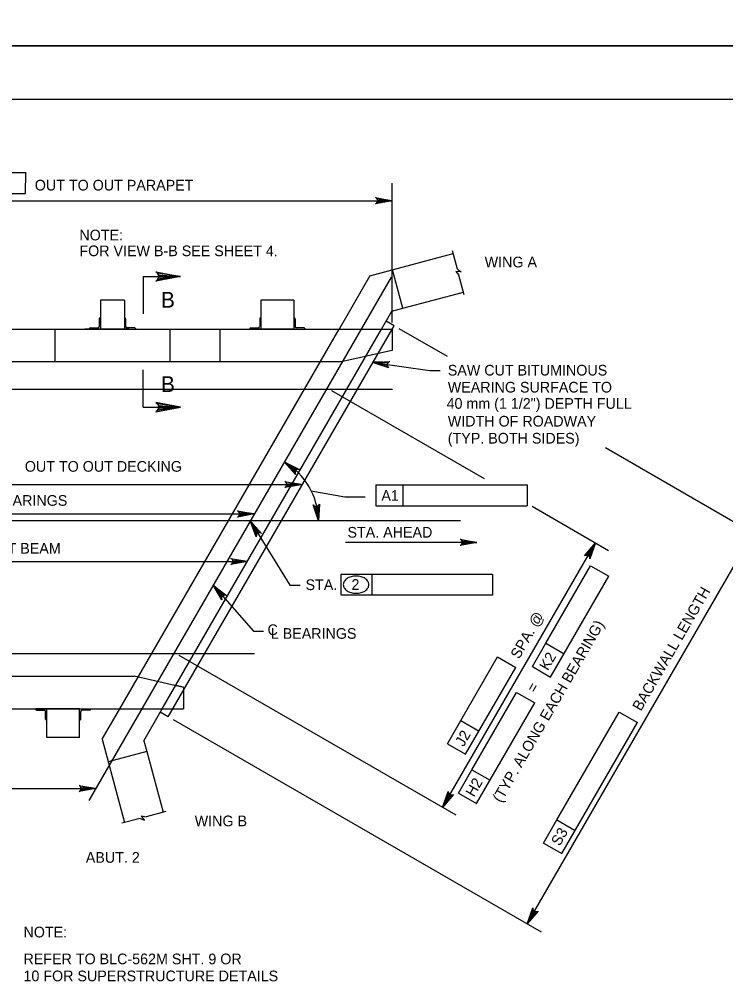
# Model space of a CAD drawing. Extents: x 638263 to 640360, y 293683 to 298655.
# Drawn here: x 638759.1 to 638957.6, y 295202.4 to 295473 of the extents above; entities that cross this region are included whole.
import ezdxf

# ---------------------------------------------------------------- set-up
doc = ezdxf.new("R2010")
doc.units = 0
for name, color, linetype in [('2', 7, 'Continuous'), ('3', 7, 'Continuous'), ('4', 7, 'Continuous'), ('PLT-BNDY', 7, 'Continuous')]:
    doc.layers.add(name, color=color, linetype=linetype)

# ---------------------------------------------------------------- blocks, each defined once
blk = doc.blocks.new('AR')
at = {"layer": '4'}
blk.add_lwpolyline([(5, 0.833375), (5, -0.833375), (0, 0)], close=True, dxfattribs=at)

msp = doc.modelspace()

# ---------------------------------------------------------------- linework, layer by layer
at = {"layer": '2'}
for p, q in [((638475.46, 295450.46), (639261.46, 295450.46)), ((638857.57, 295400.81), (638881, 295407.09)), ((638866.81, 295391.72), (638863.92, 295402.51)), ((638793.91, 295400.61), (638793.91, 295390.13)), ((638793.91, 295400.61), (638804.4, 295400.61)), ((638857.57, 295400.81), (638848.94, 295385.86)), ((638788.6, 295393.95), (638781.87, 295393.95)), ((638788.6, 295393.95), (638781.87, 295393.95)), ((638788.6, 295393.95), (638781.87, 295393.95)), ((638781.87, 295393.95), (638781.87, 295385.86)), ((638788.6, 295393.95), (638788.6, 295385.86)), ((638836.22, 295393.95), (638826.98, 295393.95)), ((638826.98, 295393.95), (638826.98, 295385.86)), ((638836.22, 295393.95), (638836.22, 295385.86)), ((638866.81, 295391.72), (638883.89, 295396.29)), ((638863.78, 295390.91), (638866.81, 295391.72)), ((638781.51, 295388.77), (638781.51, 295386.59)), ((638781.69, 295388.95), (638781.87, 295388.95)), ((638781.87, 295388.95), (638781.87, 295385.86)), ((638788.78, 295388.95), (638788.6, 295388.95)), ((638788.6, 295388.95), (638788.6, 295385.86)), ((638788.96, 295388.77), (638788.96, 295386.59)), ((638826.62, 295388.77), (638826.62, 295386.59)), ((638826.8, 295388.95), (638826.98, 295388.95)), ((638826.98, 295388.95), (638826.98, 295385.86)), ((638836.4, 295388.95), (638836.22, 295388.95)), ((638836.22, 295388.95), (638836.22, 295385.86)), ((638836.58, 295388.77), (638836.58, 295386.59)), ((638860.87, 295385.86), (638863.78, 295390.91)), ((638659.22, 295385.86), (638863.85, 295385.86)), ((638769.07, 295385.86), (638769.07, 295376.74)), ((638780.62, 295385.86), (638777.53, 295385.86)), ((638778.78, 295386.04), (638778.78, 295385.86)), ((638781.87, 295385.86), (638778.78, 295385.86)), ((638778.96, 295386.23), (638781.14, 295386.23)), ((638789.85, 295385.86), (638780.62, 295385.86)), ((638788.6, 295385.86), (638781.87, 295385.86)), ((638788.6, 295385.86), (638781.87, 295385.86)), ((638787.32, 295279.13), (638848.94, 295385.86)), ((638788.6, 295385.86), (638791.69, 295385.86)), ((638791.51, 295386.23), (638789.33, 295386.23)), ((638789.85, 295385.86), (638792.94, 295385.86)), ((638791.69, 295386.04), (638791.69, 295385.86)), ((638799.25, 295279.13), (638860.87, 295385.86)), ((638800.94, 295276.89), (638864.41, 295386.82)), ((638801.4, 295385.86), (638801.41, 295376.74)), ((638815.43, 295385.86), (638815.43, 295376.74)), ((638823.89, 295386.04), (638823.89, 295385.86)), ((638826.98, 295385.86), (638823.89, 295385.86)), ((638824.07, 295386.23), (638826.25, 295386.23)), ((638836.22, 295385.86), (638826.98, 295385.86)), ((638836.22, 295385.86), (638839.31, 295385.86)), ((638839.13, 295386.23), (638836.94, 295386.23)), ((638839.31, 295386.04), (638839.31, 295385.86)), ((638864.41, 295386.82), (638862.17, 295388.11)), ((638863.85, 295385.86), (638863.85, 295379.83)), ((638861.68, 295379.35), (638850, 295376.74)), ((638863.85, 295379.83), (638861.68, 295379.35)), ((638706.37, 295376.74), (638850, 295376.74)), ((638793.91, 295363.88), (638793.91, 295374.37)), ((638793.91, 295363.88), (638804.4, 295363.88)), ((638647.73, 295288.26), (638791.35, 295288.26)), ((638805.22, 295285.16), (638791.35, 295288.26)), ((638805.2, 295285.17), (638803.03, 295285.65)), ((638805.22, 295285.16), (638805.22, 295279.13)), ((638805.22, 295284.52), (638805.22, 295279.13)), ((638600.58, 295279.13), (638805.22, 295279.13)), ((638763.69, 295278.95), (638763.69, 295279.13)), ((638766.78, 295279.13), (638763.69, 295279.13)), ((638763.87, 295278.77), (638766.05, 295278.77)), ((638766.42, 295276.23), (638766.42, 295278.41)), ((638766.78, 295271.04), (638766.78, 295279.13)), ((638776.02, 295279.13), (638766.78, 295279.13)), ((638766.78, 295276.04), (638766.78, 295279.13)), ((638776.02, 295271.04), (638776.02, 295279.13)), ((638776.02, 295276.04), (638776.02, 295279.13)), ((638776.02, 295279.13), (638779.11, 295279.13)), ((638776.38, 295276.23), (638776.38, 295278.41)), ((638778.93, 295278.77), (638776.74, 295278.77)), ((638779.11, 295278.95), (638779.11, 295279.13)), ((638782.39, 295270.59), (638787.32, 295279.13)), ((638794.07, 295270.16), (638799.25, 295279.13)), ((638800.94, 295276.89), (638798.7, 295278.18)), ((638766.6, 295276.04), (638766.78, 295276.04)), ((638776.2, 295276.04), (638776.02, 295276.04)), ((638776.02, 295271.04), (638766.78, 295271.04)), ((638782.39, 295270.59), (638788.66, 295247.16)), ((638794.07, 295270.16), (638794.88, 295267.13)), ((638794.88, 295267.13), (638784.09, 295264.24)), ((638794.88, 295267.13), (638799.46, 295250.06))]:
    msp.add_line(p, q, dxfattribs=at)
for points in [[(638804.4, 295400.61), (638797.41, 295399.3), (638797.94, 295399.67), (638798.22, 295400.14), (638798.3, 295400.61), (638798.22, 295401.08), (638797.94, 295401.55), (638797.41, 295401.92), (638804.4, 295400.61), (638797.94, 295401.55), (638798.22, 295401.08), (638804.4, 295400.61), (638798.3, 295400.61), (638798.22, 295400.14), (638804.4, 295400.61), (638797.94, 295399.67)], [(638804.4, 295363.88), (638797.41, 295365.19), (638797.94, 295364.82), (638798.22, 295364.35), (638798.3, 295363.88), (638798.22, 295363.41), (638797.94, 295362.94), (638797.41, 295362.57), (638804.4, 295363.88), (638797.94, 295362.94), (638798.22, 295363.41), (638804.4, 295363.88), (638798.3, 295363.88), (638798.22, 295364.35), (638804.4, 295363.88), (638797.94, 295364.82)]]:
    msp.add_lwpolyline(points, dxfattribs=at)
for centre, radius, start, end in [((638781.69, 295388.77), 0.182, 90, 179.9984), ((638788.78, 295388.77), 0.182, 0.0016, 90), ((638826.8, 295388.77), 0.182, 90, 179.9984), ((638836.4, 295388.77), 0.182, 0.0016, 90), ((638778.96, 295386.04), 0.182, 90, 179.9984), ((638781.14, 295386.59), 0.364, 270, 359.9984), ((638789.33, 295386.59), 0.364, 180.0016, 270), ((638791.51, 295386.04), 0.182, 0.0016, 90), ((638824.07, 295386.04), 0.182, 90, 179.9984), ((638826.25, 295386.59), 0.364, 270, 359.9984), ((638836.94, 295386.59), 0.364, 180.0016, 270), ((638839.13, 295386.04), 0.182, 0.0016, 90), ((638763.87, 295278.95), 0.182, 180.0016, 270), ((638766.05, 295278.41), 0.364, 0.0016, 90), ((638776.74, 295278.41), 0.364, 90, 179.9984), ((638778.93, 295278.95), 0.182, 270, 359.9984), ((638766.6, 295276.23), 0.182, 180.0016, 270), ((638776.2, 295276.23), 0.182, 270, 359.9984)]:
    msp.add_arc(centre, radius, start, end, dxfattribs=at)
at = {"layer": '3'}
for p, q in [((638882.17, 295402.73), (638880.79, 295407.85)), ((638883.22, 295401.94), (638881.72, 295402.03)), ((638881.72, 295402.03), (638882.61, 295401.06)), ((638882.17, 295402.73), (638883.22, 295401.94)), ((638884.11, 295395.46), (638882.61, 295401.06)), ((638793.03, 295248.33), (638787.9, 295246.96)), ((638793.03, 295248.33), (638794.23, 295247.81)), ((638793.4, 295249.06), (638794.69, 295248.78)), ((638794.23, 295247.81), (638793.4, 295249.06)), ((638800.29, 295250.28), (638794.69, 295248.78))]:
    msp.add_line(p, q, dxfattribs=at)
at = {"layer": '4'}
for p, q in [((638725.92, 295429.86), (638760.88, 295429.86)), ((638760.87, 295423.95), (638760.88, 295429.86)), ((638863.85, 295387.71), (638863.85, 295426.92)), ((638718.35, 295423.95), (638760.87, 295423.95)), ((638659.22, 295421.94), (638863.85, 295421.94)), ((638863.52, 295400.48), (638778.59, 295253.38)), ((638865.76, 295386.04), (638879.26, 295378.24)), ((638858.46, 295376.52), (638874.47, 295374.2)), ((638874.47, 295374.2), (638877.31, 295374.2)), ((638863.96, 295368.91), (638515.91, 295368.91)), ((638846.8, 295368.57), (638889.67, 295343.83)), ((638923.77, 295352.55), (638969.13, 295326.36)), ((638637.01, 295342.18), (638838.3, 295342.18)), ((638841.1, 295340.44), (638850.54, 295338.74)), ((638859.29, 295342.05), (638866.85, 295342.05)), ((638859.29, 295342.05), (638859.29, 295336.15)), ((638866.85, 295342.05), (638866.85, 295336.15)), ((638866.85, 295342.05), (638901.81, 295342.05)), ((638901.81, 295342.05), (638901.81, 295336.15)), ((638850.54, 295338.74), (638856.29, 295338.74)), ((638859.29, 295336.15), (638901.81, 295336.15)), ((638903.14, 295336.05), (638924.63, 295323.64)), ((638883.03, 295331.93), (638590.74, 295331.93)), ((638641.33, 295333.9), (638825.08, 295333.9)), ((638823.94, 295331.93), (638835.12, 295313.88)), ((638901.76, 295218.68), (638965.23, 295328.61)), ((638887.59, 295325.91), (638850.77, 295325.91)), ((638878.02, 295251.41), (638920.95, 295325.77)), ((638628.12, 295320.55), (638823.17, 295320.55)), ((638907.03, 295297.56), (638919.59, 295319.33)), ((638919.59, 295319.33), (638924.7, 295316.37)), ((638849.47, 295311.09), (638849.47, 295316.99)), ((638849.47, 295316.99), (638858.22, 295316.99)), ((638858.22, 295311.09), (638858.22, 295316.99)), ((638858.22, 295316.99), (638891.99, 295316.99)), ((638891.99, 295316.99), (638891.99, 295311.09)), ((638908.36, 295288.06), (638924.7, 295316.37)), ((638813.52, 295313.88), (638824.87, 295301)), ((638835.12, 295313.88), (638837.96, 295313.88)), ((638891.99, 295311.09), (638849.47, 295311.09)), ((638824.87, 295301), (638827.7, 295301)), ((638903.25, 295291.02), (638907.03, 295297.56)), ((638907.03, 295297.56), (638912.14, 295294.61)), ((638825.21, 295294.55), (638515.44, 295294.55)), ((638803.88, 295294.22), (638881.7, 295249.29)), ((638883.14, 295275.85), (638893.47, 295293.74)), ((638893.47, 295293.74), (638898.58, 295290.78)), ((638903.25, 295291.02), (638908.36, 295288.06)), ((638884.47, 295266.35), (638898.58, 295290.78)), ((638886.24, 295262), (638898.81, 295283.76)), ((638898.81, 295283.76), (638903.92, 295280.81)), ((638887.58, 295252.5), (638903.92, 295280.81)), ((638910.13, 295247.92), (638927.61, 295278.2)), ((638927.61, 295278.2), (638932.73, 295275.24)), ((638802.29, 295276.11), (638905.66, 295216.43)), ((638879.36, 295269.3), (638883.14, 295275.85)), ((638883.14, 295275.85), (638888.25, 295272.89)), ((638911.47, 295238.42), (638932.73, 295275.24)), ((638879.36, 295269.3), (638884.47, 295266.35)), ((638882.47, 295255.45), (638886.24, 295262)), ((638886.24, 295262), (638891.36, 295259.05)), ((638596.78, 295256.73), (638780.53, 295256.73)), ((638882.47, 295255.45), (638887.58, 295252.5)), ((638906.35, 295241.37), (638910.13, 295247.92)), ((638910.13, 295247.92), (638915.25, 295244.97)), ((638906.35, 295241.37), (638911.47, 295238.42))]:
    msp.add_line(p, q, dxfattribs=at)
for points in [[(638863.85, 295421.94), (638859.19, 295421.06), (638859.55, 295421.31), (638859.74, 295421.62), (638859.79, 295421.94), (638859.74, 295422.25), (638859.55, 295422.56), (638859.19, 295422.81), (638863.85, 295421.94), (638859.55, 295422.56), (638859.74, 295422.25), (638863.85, 295421.94), (638859.79, 295421.94), (638859.74, 295421.62), (638863.85, 295421.94), (638859.55, 295421.31)], [(638858.46, 295376.52), (638863.2, 295376.71), (638862.81, 295376.52), (638862.58, 295376.24), (638862.48, 295375.94), (638862.49, 295375.62), (638862.63, 295375.28), (638862.95, 295374.99), (638858.46, 295376.52), (638862.63, 295375.28), (638862.49, 295375.62), (638858.46, 295376.52), (638862.48, 295375.94), (638862.58, 295376.24), (638858.46, 295376.52), (638862.81, 295376.52)], [(638833.53, 295348.53), (638837.77, 295346.41), (638837.34, 295346.43), (638837, 295346.3), (638836.77, 295346.08), (638836.62, 295345.8), (638836.58, 295345.44), (638836.72, 295345.02), (638833.53, 295348.53), (638836.58, 295345.44), (638836.62, 295345.8), (638833.53, 295348.53), (638836.77, 295346.08), (638837, 295346.3), (638833.53, 295348.53), (638837.34, 295346.43)], [(638838.3, 295342.18), (638833.64, 295341.3), (638834, 295341.55), (638834.18, 295341.86), (638834.24, 295342.18), (638834.18, 295342.49), (638834, 295342.8), (638833.64, 295343.05), (638838.3, 295342.18), (638834, 295342.8), (638834.18, 295342.49), (638838.3, 295342.18), (638834.24, 295342.18), (638834.18, 295341.86), (638838.3, 295342.18), (638834, 295341.55)], [(638825.08, 295333.9), (638820.42, 295333.02), (638820.78, 295333.27), (638820.96, 295333.58), (638821.02, 295333.9), (638820.96, 295334.21), (638820.78, 295334.52), (638820.42, 295334.77), (638825.08, 295333.9), (638820.78, 295334.52), (638820.96, 295334.21), (638825.08, 295333.9), (638821.02, 295333.9), (638820.96, 295333.58), (638825.08, 295333.9), (638820.78, 295333.27)], [(638843.12, 295331.93), (638841.66, 295336.45), (638841.95, 295336.12), (638842.29, 295335.98), (638842.6, 295335.96), (638842.91, 295336.06), (638843.19, 295336.28), (638843.39, 295336.67), (638843.12, 295331.93), (638843.19, 295336.28), (638842.91, 295336.06), (638843.12, 295331.93), (638842.6, 295335.96), (638842.29, 295335.98), (638843.12, 295331.93), (638841.95, 295336.12)], [(638823.94, 295331.93), (638827.14, 295328.43), (638826.74, 295328.61), (638826.38, 295328.6), (638826.08, 295328.48), (638825.85, 295328.27), (638825.68, 295327.95), (638825.65, 295327.51), (638823.94, 295331.93), (638825.68, 295327.95), (638825.85, 295328.27), (638823.94, 295331.93), (638826.08, 295328.48), (638826.38, 295328.6), (638823.94, 295331.93), (638826.74, 295328.61)], [(638887.59, 295325.91), (638882.93, 295325.04), (638883.29, 295325.29), (638883.48, 295325.6), (638883.53, 295325.91), (638883.48, 295326.22), (638883.29, 295326.54), (638882.93, 295326.78), (638887.59, 295325.91), (638883.29, 295326.54), (638883.48, 295326.22), (638887.59, 295325.91), (638883.53, 295325.91), (638883.48, 295325.6), (638887.59, 295325.91), (638883.29, 295325.29)], [(638920.95, 295325.77), (638919.38, 295321.29), (638919.34, 295321.73), (638919.16, 295322.05), (638918.92, 295322.25), (638918.62, 295322.36), (638918.26, 295322.35), (638917.86, 295322.17), (638920.95, 295325.77), (638918.26, 295322.35), (638918.62, 295322.36), (638920.95, 295325.77), (638918.92, 295322.25), (638919.16, 295322.05), (638920.95, 295325.77), (638919.34, 295321.73)], [(638823.17, 295320.55), (638818.5, 295319.68), (638818.86, 295319.93), (638819.05, 295320.24), (638819.1, 295320.55), (638819.05, 295320.86), (638818.86, 295321.18), (638818.5, 295321.42), (638823.17, 295320.55), (638818.86, 295321.18), (638819.05, 295320.86), (638823.17, 295320.55), (638819.1, 295320.55), (638819.05, 295320.24), (638823.17, 295320.55), (638818.86, 295319.93)], [(638813.52, 295313.88), (638817.26, 295310.96), (638816.83, 295311.06), (638816.48, 295311), (638816.2, 295310.83), (638816.01, 295310.58), (638815.89, 295310.24), (638815.94, 295309.8), (638813.52, 295313.88), (638815.89, 295310.24), (638816.01, 295310.58), (638813.52, 295313.88), (638816.2, 295310.83), (638816.48, 295311), (638813.52, 295313.88), (638816.83, 295311.06)], [(638780.53, 295256.73), (638775.87, 295255.86), (638776.23, 295256.11), (638776.41, 295256.42), (638776.46, 295256.73), (638776.41, 295257.04), (638776.23, 295257.36), (638775.87, 295257.6), (638780.53, 295256.73), (638776.23, 295257.36), (638776.41, 295257.04), (638780.53, 295256.73), (638776.46, 295256.73), (638776.41, 295256.42), (638780.53, 295256.73), (638776.23, 295256.11)], [(638878.02, 295251.41), (638879.59, 295255.89), (638879.63, 295255.45), (638879.81, 295255.13), (638880.05, 295254.93), (638880.35, 295254.82), (638880.71, 295254.83), (638881.11, 295255.01), (638878.02, 295251.41), (638880.71, 295254.83), (638880.35, 295254.82), (638878.02, 295251.41), (638880.05, 295254.93), (638879.81, 295255.13), (638878.02, 295251.41), (638879.63, 295255.45)], [(638901.76, 295218.68), (638903.33, 295223.15), (638903.37, 295222.72), (638903.55, 295222.4), (638903.79, 295222.2), (638904.09, 295222.09), (638904.45, 295222.09), (638904.85, 295222.28), (638901.76, 295218.68), (638904.45, 295222.09), (638904.09, 295222.09), (638901.76, 295218.68), (638903.79, 295222.2), (638903.55, 295222.4), (638901.76, 295218.68), (638903.37, 295222.72)]]:
    msp.add_lwpolyline(points, dxfattribs=at)
for points in [[(638861.06, 295375.66), (638861.19, 295376.6), (638858.32, 295376.54)], [(638835.47, 295342.65), (638835.47, 295341.7), (638838.3, 295342.18)], [(638919.12, 295323.55), (638919.94, 295323.07), (638920.95, 295325.77)], [(638819.65, 295321.02), (638819.65, 295320.08), (638822.49, 295320.55)], [(638815.02, 295311.46), (638815.73, 295312.08), (638813.5, 295313.9)], [(638879.03, 295254.1), (638879.85, 295253.63), (638878.02, 295251.41)], [(638902.83, 295221.53), (638903.69, 295221.03), (638901.76, 295218.68)]]:
    msp.add_lwpolyline(points, close=True, dxfattribs=at)
for centre, radius, start, end in [((638823.95, 295331.93), 19.15, 359.9996, 59.9983), ((638852.71, 295313.47), 2.75, 124.109, 148.5507), ((638853.31, 295312.58), 3.82, 105.6708, 124.109), ((638853.71, 295311.18), 5.27, 90, 105.6708), ((638853.71, 295311.18), 5.27, 74.3292, 90), ((638854.1, 295312.58), 3.82, 55.891, 74.3292), ((638854.7, 295313.47), 2.75, 31.4493, 55.891), ((638851.8, 295314.03), 1.68, 148.5507, 180), ((638851.8, 295314.03), 1.68, 180, 211.4493), ((638852.71, 295314.58), 2.75, 211.4493, 235.891), ((638854.7, 295314.58), 2.75, 304.109, 328.5507), ((638855.61, 295314.03), 1.68, 0, 31.4493), ((638855.61, 295314.03), 1.68, 328.5507, 0), ((638853.31, 295315.47), 3.82, 235.891, 254.3292), ((638853.71, 295316.87), 5.27, 254.3292, 270), ((638853.71, 295316.87), 5.27, 270, 285.6708), ((638854.1, 295315.47), 3.82, 285.6708, 304.109)]:
    msp.add_arc(centre, radius, start, end, dxfattribs=at)
at = {"layer": 'PLT-BNDY'}
for points in [[(638435.46, 296059.46), (639276.46, 296059.46), (639276.46, 295465.46), (638435.46, 295465.46)], [(638435.46, 295465.46), (639276.46, 295465.46), (639276.46, 294871.46), (638435.46, 294871.46)]]:
    msp.add_lwpolyline(points, close=True, dxfattribs=at)

# ---------------------------------------------------------------- block references
at = {"layer": '4', "xscale": 0.5905511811, "yscale": 0.5905511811, "rotation": 180}
msp.add_blockref('AR', (638780.1, 295256.73), dxfattribs=at)

# ---------------------------------------------------------------- texts
at = {"layer": '4'}
for s, height, p in [('OUT TO OUT PARAPET ', 3, (638763.44, 295424.82)), ('NOTE:', 3, (638775.97, 295410.8)), ('FOR VIEW B-B SEE SHEET 4.', 3, (638775.97, 295406.36)), ('WING A', 3, (638889.83, 295403.21)), ('SAW CUT BITUMINOUS', 3, (638879.47, 295372.81)), ('B', 4.43, (638798.85, 295368.18)), ('WEARING SURFACE TO', 3, (638879.47, 295368.03)), ('40 mm (1 1/2") DEPTH FULL', 3, (638879.13, 295363.46)), ('WIDTH OF ROADWAY', 3, (638879.47, 295358.47)), ('(TYP. BOTH SIDES)', 3, (638879.47, 295353.69)), ('OUT TO OUT DECKING', 3, (638760.64, 295345.77)), ('C/C BEARINGS', 3, (638743.82, 295336.2)), ('STA. AHEAD', 3, (638851.28, 295327.25)), ('OUT TO OUT BEAM', 3, (638733.5, 295322.74)), ('STA.', 3, (638839.51, 295312.51)), ('2', 3, (638852.41, 295312.57)), ('C', 3, (638828.83, 295299.87)), ('L BEARINGS', 3, (638829.74, 295298.81)), ('WING B', 3, (638808.36, 295246.12)), ('ABUT. 2', 3, (638777.77, 295235.86)), ('NOTE:', 3, (638760.26, 295214.87)), ('REFER TO BLC-562M SHT. 9 OR', 3, (638760.26, 295207.33)), ('10 FOR SUPERSTRUCTURE DETAILS', 3, (638760.26, 295202.55))]:
    msp.add_text(s, height=height, dxfattribs=at).set_placement(p)
for s, height, rotation, p in [('B', 4.43, 360, (638798.85, 295391.89)), ('A1', 3, 359.9382, (638860.81, 295337.6)), ('BACKWALL LENGTH', 3, 60, (638933.74, 295278.28)), ('SPA. @', 3, 60, (638899.49, 295292.9)), ('(TYP. ALONG EACH BEARING)', 3, 60, (638894.46, 295252.54)), ('K2', 3, 59.9382, (638907.6, 295289.66)), ('= ', 3, 60, (638904.04, 295283.4)), ('J2', 3, 59.9382, (638883.91, 295268.28)), ('H2', 3, 59.9382, (638886.84, 295254.13)), ('S3', 3, 59.9382, (638910.9, 295240.34))]:
    msp.add_text(s, height=height, rotation=rotation, dxfattribs=at).set_placement(p)

doc.saveas('drawing.dxf')
